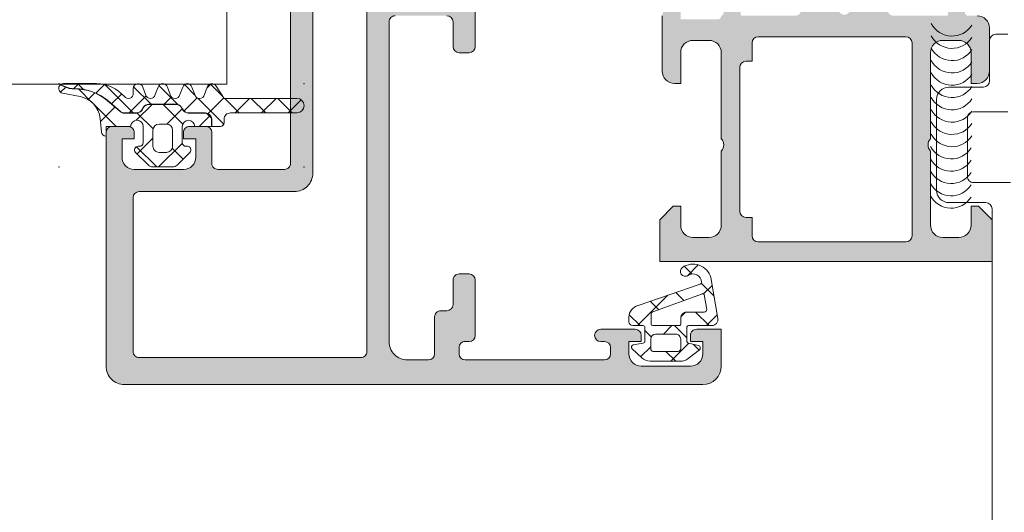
# Model space of a CAD drawing. Header units: millimetres. Extents: x 213386 to 506888, y 183055 to 450952.
# Tile 482 of 656: x 398084 to 398164, y 307865 to 307905. Entities that reach past the tile are written whole.
import ezdxf

# ---------------------------------------------------------------- set-up
doc = ezdxf.new("R2010")
doc.units = ezdxf.units.MM
doc.layers.add('FASÁDA DETAILNÍ', color=255, linetype='Continuous', lineweight=0)

msp = doc.modelspace()

# ---------------------------------------------------------------- hatches: boundary and pattern name
at = {"layer": 'FASÁDA DETAILNÍ'}
h = msp.add_hatch(color=256, dxfattribs=at)
edge = h.paths.add_edge_path(flags=16)
edge.add_ellipse((398111.8488441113, 307877.6725328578), major_axis=(-0.4999740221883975, 0), ratio=1, start_angle=89.9970229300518, end_angle=180.0029770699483, ccw=False)
edge.add_line((398111.8488181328, 307877.1725588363), (398093.8488181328, 307877.1725588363))
edge.add_ellipse((398093.8487921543, 307877.6725328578), major_axis=(-0.4999740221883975, 0), ratio=1, start_angle=-0.0029770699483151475, end_angle=90.0029770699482, ccw=False)
edge.add_line((398093.3488181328, 307877.6725588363), (398093.3488181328, 307890.1725588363))
edge.add_ellipse((398093.8488399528, 307890.1725370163), major_axis=(-0.5000218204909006, 0), ratio=1, start_angle=270.00250028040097, end_angle=359.99749971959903, ccw=False)
edge.add_line((398093.8488181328, 307890.6725588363), (398106.4518691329, 307890.6725588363))
edge.add_ellipse((398106.4518702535, 307892.1725577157), major_axis=(-1.499998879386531, 0), ratio=1, start_angle=89.99995719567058, end_angle=180.0000428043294)
edge.add_line((398107.9518691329, 307892.1725588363), (398107.9518691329, 307905.1725468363))
edge.add_ellipse((398108.4518687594, 307905.1725472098), major_axis=(-0.4999996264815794, 0), ratio=1, start_angle=-90.00004280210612, end_angle=4.280210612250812e-05, ccw=False)
edge.add_line((398108.4518691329, 307905.6725468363), (398111.8488181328, 307905.6725468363))
edge.add_ellipse((398111.8488185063, 307905.1725472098), major_axis=(-0.4999996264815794, 0), ratio=1, start_angle=179.9999571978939, end_angle=270.0000428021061, ccw=False)
edge.add_line((398112.3488181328, 307905.1725468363), (398112.3488181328, 307877.6725588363))
edge = h.paths.add_edge_path()
edge.add_line((398141.1488131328, 307876.4725468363), (398141.1488131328, 307879.4725468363))
edge.add_line((398141.1488131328, 307879.4725468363), (398139.1488131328, 307879.4725468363))
edge.add_arc((398139.1487871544, 307878.9725728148), 0.4999740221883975, 89.99702293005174, 180.0029770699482)
edge.add_line((398138.6488131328, 307878.9725468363), (398138.6488131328, 307878.4725468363))
edge.add_line((398138.6488131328, 307878.4725468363), (398139.6488131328, 307878.4725468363))
edge.add_line((398139.6488131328, 307878.4725468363), (398139.6488131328, 307877.4725468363))
edge.add_arc((398138.6487490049, 307877.4726109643), 1.000064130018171, 270.00367402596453, 359.99632597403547, ccw=False)
edge.add_line((398138.6488131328, 307876.4725468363), (398134.6488131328, 307876.4725468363))
edge.add_arc((398134.6488431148, 307877.4725768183), 1.000029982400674, 180.0017177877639, 269.9982822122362, ccw=False)
edge.add_line((398133.6488131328, 307877.4725468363), (398133.6488131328, 307878.4725468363))
edge.add_line((398133.6488131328, 307878.4725468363), (398134.6488131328, 307878.4725468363))
edge.add_line((398134.6488131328, 307878.4725468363), (398134.6488131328, 307878.9725468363))
edge.add_arc((398134.1488075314, 307878.9725412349), 0.5000056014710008, 0.0006418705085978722, 89.99935812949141)
edge.add_line((398134.1488131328, 307879.4725468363), (398131.3488101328, 307879.4725468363))
edge.add_arc((398131.3488101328, 307878.9725468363), 0.5, 90, 270)
edge.add_line((398131.3488101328, 307878.4725468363), (398131.6488131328, 307878.4725468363))
edge.add_arc((398131.6488024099, 307877.9725361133), 0.5000107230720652, 0.0012287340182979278, 89.9987712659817, ccw=False)
edge.add_line((398132.1488131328, 307877.9725468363), (398132.1488131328, 307877.4725468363))
edge.add_arc((398131.648745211, 307877.4726147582), 0.5000679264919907, 270.00778221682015, 359.9922177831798, ccw=False)
edge.add_line((398131.6488131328, 307876.9725468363), (398120.3488181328, 307876.9725468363))
edge.add_arc((398120.3488399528, 307877.4725686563), 0.5000218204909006, 180.0025002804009, 269.99749971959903, ccw=False)
edge.add_line((398119.8488181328, 307877.4725468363), (398119.8488181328, 307877.9725468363))
edge.add_arc((398120.3487554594, 307877.9726095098), 0.499937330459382, 89.99281724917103, 180.0071827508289, ccw=False)
edge.add_line((398120.3488181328, 307878.4725468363), (398120.6488211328, 307878.4725468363))
edge.add_arc((398120.6487583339, 307878.9726096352), 0.5000628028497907, 270.0071953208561, 359.9928046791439)
edge.add_line((398121.1488211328, 307878.9725468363), (398121.1488211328, 307883.4725468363))
edge.add_arc((398120.6488155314, 307883.4725412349), 0.5000056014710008, 0.0006418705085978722, 89.99935812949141)
edge.add_line((398120.6488211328, 307883.9725468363), (398119.8488181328, 307883.9725468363))
edge.add_arc((398119.8487921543, 307883.4725728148), 0.4999740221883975, 89.99702293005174, 180.0029770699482)
edge.add_line((398119.3488181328, 307883.4725468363), (398119.3488181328, 307881.4725468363))
edge.add_arc((398118.8487502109, 307881.4726147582), 0.5000679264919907, 270.00778221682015, 359.9922177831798, ccw=False)
edge.add_line((398118.8488181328, 307880.9725468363), (398118.3488181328, 307880.9725468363))
edge.add_arc((398118.3487554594, 307880.4726095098), 0.499937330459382, 89.99281724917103, 180.007182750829)
edge.add_line((398117.8488181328, 307880.4725468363), (398117.8488181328, 307877.4725468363))
edge.add_arc((398117.3487630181, 307877.472601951), 0.5000551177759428, 270.00631498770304, 359.9936850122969, ccw=False)
edge.add_line((398117.3488181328, 307876.9725468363), (398115.6488211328, 307876.9725468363))
edge.add_arc((398115.6487892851, 307878.4725149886), 1.499968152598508, 179.9987834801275, 270.0012165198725, ccw=False)
edge.add_line((398114.1488211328, 307878.4725468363), (398114.1488211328, 307904.4725468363))
edge.add_arc((398114.6488002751, 307904.4725676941), 0.4999791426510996, 89.99760977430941, 180.0023902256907, ccw=False)
edge.add_line((398114.6488211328, 307904.9725468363), (398118.8488181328, 307904.9725468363))
edge.add_arc((398118.8488125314, 307904.4725412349), 0.5000056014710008, 0.0006418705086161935, 89.99935812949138, ccw=False)
edge.add_line((398119.3488181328, 307904.4725468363), (398119.3488181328, 307902.4725468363))
edge.add_arc((398119.8488399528, 307902.4725686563), 0.5000218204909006, 180.0025002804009, 269.997499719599)
edge.add_line((398119.8488181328, 307901.9725468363), (398120.6488211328, 307901.9725468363))
edge.add_arc((398120.6487685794, 307902.4725993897), 0.5000525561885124, 270.0060215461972, 359.9939784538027)
edge.add_line((398121.1488211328, 307902.4725468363), (398121.1488211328, 307907.4725478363))
edge.add_line((398121.1488211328, 307907.4725478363), (398120.9315001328, 307908.2304368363))
edge.add_arc((398121.2198785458, 307908.3131281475), 0.2999999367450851, 127.90481467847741, 196.0000242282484, ccw=False)
edge.add_arc((398120.851267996, 307908.7865479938), 0.3000001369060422, 307.9047180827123, 359.999969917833)
edge.add_line((398121.1512681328, 307908.7865478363), (398121.1512661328, 307910.8506948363))
edge.add_arc((398120.7512667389, 307910.8506952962), 0.399999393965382, 359.9999341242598, 471.9737695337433)
edge.add_line((398120.6015941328, 307911.2216368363), (398118.5783651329, 307910.4052758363))
edge.add_arc((398118.6532017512, 307910.2198055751), 0.1999993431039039, 111.9739078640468, 204.141092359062)
edge.add_line((398118.4706941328, 307910.1380088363), (398119.5390141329, 307907.7543238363))
edge.add_arc((398119.356506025, 307907.672527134), 0.1999997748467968, -90.81990061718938, 24.14102546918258, ccw=False)
edge.add_line((398119.3536441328, 307907.4725478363), (398108.0495641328, 307907.4725468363))
edge.add_arc((398108.0411324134, 307907.6639613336), 0.1916001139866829, 178.9555499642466, 272.52222190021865, ccw=False)
edge.add_line((398107.8495641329, 307907.6674538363), (398107.8495641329, 307908.0880378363))
edge.add_line((398107.8495641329, 307908.0880378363), (398109.2812991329, 307910.5536498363))
edge.add_arc((398109.0219621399, 307910.7044615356), 0.2999997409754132, 329.8208038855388, 434.0000282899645)
edge.add_line((398109.1046531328, 307910.9928398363), (398107.6124921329, 307911.4207108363))
edge.add_line((398107.6124921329, 307911.4207108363), (398106.7492171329, 307911.9191228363))
edge.add_arc((398106.5492171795, 307911.5727125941), 0.400000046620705, 60.00001156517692, 179.9999652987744)
edge.add_line((398106.1492171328, 307911.5727128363), (398106.1495641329, 307907.4647818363))
edge.add_line((398106.1495641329, 307907.4647818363), (398106.1518691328, 307892.9727248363))
edge.add_arc((398105.6518692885, 307892.9725467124), 0.4999998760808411, -90.00001783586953, 0.020411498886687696, ccw=False)
edge.add_line((398105.6518691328, 307892.4725468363), (398100.2488271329, 307892.4725468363))
edge.add_arc((398100.2488267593, 307892.9725464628), 0.4999996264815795, 179.9999571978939, 270.00004280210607, ccw=False)
edge.add_line((398099.7488271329, 307892.9725468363), (398099.7488271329, 307895.4725468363))
edge.add_arc((398099.2488275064, 307895.4725472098), 0.4999996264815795, 359.9999571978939, 450.0000428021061)
edge.add_line((398099.2488271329, 307895.9725468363), (398097.9488241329, 307895.9725468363))
edge.add_arc((398097.9488032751, 307895.4725676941), 0.4999791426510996, 89.9976097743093, 180.0023902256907)
edge.add_line((398097.4488241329, 307895.4725468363), (398097.4488241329, 307894.9725468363))
edge.add_line((398097.4488241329, 307894.9725468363), (398098.4488241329, 307894.9725468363))
edge.add_line((398098.4488241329, 307894.9725468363), (398098.4488241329, 307893.4725468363))
edge.add_arc((398097.4487924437, 307893.4725785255), 1.00003168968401, 270.001815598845, 359.998184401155, ccw=False)
edge.add_line((398097.4488241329, 307892.4725468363), (398093.4488241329, 307892.4725468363))
edge.add_arc((398093.4488933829, 307893.4726160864), 1.000069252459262, 180.0039674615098, 269.99603253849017, ccw=False)
edge.add_line((398092.4488241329, 307893.4725468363), (398092.4488241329, 307894.9725468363))
edge.add_line((398092.4488241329, 307894.9725468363), (398093.4488241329, 307894.9725468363))
edge.add_line((398093.4488241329, 307894.9725468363), (398093.4488241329, 307895.4725468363))
edge.add_arc((398092.9488501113, 307895.4725728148), 0.4999740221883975, 359.9970229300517, 450.0029770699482)
edge.add_line((398092.9488241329, 307895.9725468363), (398091.6488211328, 307895.9725468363))
edge.add_arc((398091.6488267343, 307895.4725412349), 0.5000056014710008, 90.00064187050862, 179.9993581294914)
edge.add_line((398091.1488211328, 307895.4725468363), (398091.1488211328, 307876.4725468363))
edge.add_arc((398092.6487918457, 307876.4725175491), 1.49997071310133, 179.9988812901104, 270.0011187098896)
edge.add_line((398092.6488211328, 307874.9725468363), (398139.6488131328, 307874.9725468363))
edge.add_arc((398139.6487527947, 307876.4726071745), 1.500060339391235, 270.0023046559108, 359.9976953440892)
h = msp.add_hatch(color=256, dxfattribs=at)
edge = h.paths.add_edge_path()
edge.add_arc((398159.4486622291, 307905.0925261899), 0.1199999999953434, 269.9999999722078, 360)
edge.add_line((398159.5686622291, 307905.0925261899), (398159.5686622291, 307907.8525241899))
edge.add_arc((398159.868662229, 307907.8525241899), 0.2999999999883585, 90, 180, ccw=False)
edge.add_line((398159.868662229, 307908.1525241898), (398160.8486365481, 307908.1525241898))
edge.add_arc((398160.848636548, 307907.8525241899), 0.2999999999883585, 0, 89.99999998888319, ccw=False)
edge.add_line((398161.1486365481, 307907.8525241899), (398161.1486365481, 307905.9725131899))
edge.add_arc((398161.2275036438, 307905.7049698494), 0.2789255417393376, 106.4245945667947, 181.162870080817)
edge.add_line((398160.9486355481, 307905.6993091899), (398160.9486355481, 307905.2457151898))
edge.add_arc((398161.2274729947, 307905.2400467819), 0.2788950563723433, 178.8354106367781, 253.58012357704)
edge.add_line((398161.1486365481, 307904.9725261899), (398161.9488112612, 307904.9725261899))
edge.add_arc((398161.9488112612, 307903.9725261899), 1, 0, 90, ccw=False)
edge.add_line((398162.9488112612, 307903.9725261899), (398162.9488112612, 307900.4725188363))
edge.add_arc((398161.9487914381, 307900.4725386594), 1.000019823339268, 270.0011357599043, 359.9988642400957, ccw=False)
edge.add_line((398161.9488112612, 307899.4725188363), (398161.4488112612, 307899.4725188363))
edge.add_line((398161.4488112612, 307899.4725188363), (398161.4488112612, 307901.9725188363))
edge.add_arc((398160.4487658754, 307901.9724734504), 1.000045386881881, 0.002600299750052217, 89.99739970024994)
edge.add_line((398160.4488112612, 307902.9725188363), (398159.1487929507, 307902.9725188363))
edge.add_arc((398159.1488454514, 307901.9724663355), 1.000052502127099, 90.0030079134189, 179.9969920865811)
edge.add_line((398158.1487929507, 307901.9725188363), (398158.1487929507, 307894.9725188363))
edge.add_arc((398158.6739147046, 307894.4725188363), 0.7250881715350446, 136.403816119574, 223.5961838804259)
edge.add_line((398158.1487929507, 307893.9725188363), (398158.1487929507, 307887.9384307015))
edge.add_arc((398159.1488454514, 307887.9384832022), 1.000052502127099, 180.0030079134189, 269.9969920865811)
edge.add_line((398159.1487929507, 307886.9384307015), (398160.4488112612, 307886.9384307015))
edge.add_arc((398160.4487658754, 307887.9384760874), 1.000045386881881, 270.00260029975, 359.99739970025)
edge.add_line((398161.4488112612, 307887.9384307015), (398161.4488112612, 307889.4725188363))
edge.add_line((398161.4488112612, 307889.4725188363), (398162.0488173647, 307889.4725188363))
edge.add_line((398162.0488173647, 307889.4725188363), (398163.1487929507, 307888.3725127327))
edge.add_line((398163.1487929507, 307888.3725127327), (398163.1487929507, 307884.9725188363))
edge.add_line((398163.1487929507, 307884.9725188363), (398136.1488921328, 307884.9725188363))
edge.add_line((398136.1488921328, 307884.9725188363), (398136.1488921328, 307888.3725127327))
edge.add_line((398136.1488921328, 307888.3725127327), (398137.2488677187, 307889.4725188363))
edge.add_line((398137.2488677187, 307889.4725188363), (398137.8488738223, 307889.4725188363))
edge.add_line((398137.8488738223, 307889.4725188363), (398137.8488738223, 307887.9384307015))
edge.add_arc((398138.8489192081, 307887.9384760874), 1.000045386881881, 180.00260029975, 269.9973997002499)
edge.add_line((398138.8488738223, 307886.9384307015), (398140.1488921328, 307886.9384307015))
edge.add_arc((398140.148839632, 307887.9384832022), 1.000052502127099, 270.0030079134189, 359.9969920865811)
edge.add_line((398141.1488921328, 307887.9384307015), (398141.1488921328, 307893.9725188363))
edge.add_arc((398140.6237703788, 307894.4725188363), 0.7250881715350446, 316.403816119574, 403.5961838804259)
edge.add_line((398141.1488921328, 307894.9725188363), (398141.1488921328, 307901.9725188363))
edge.add_arc((398140.148839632, 307901.9724663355), 1.000052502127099, 0.003007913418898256, 89.9969920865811)
edge.add_line((398140.1488921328, 307902.9725188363), (398138.8488738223, 307902.9725188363))
edge.add_arc((398138.8489192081, 307901.9724734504), 1.000045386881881, 90.00260029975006, 179.9973997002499)
edge.add_line((398137.8488738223, 307901.9725188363), (398137.8488738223, 307899.4725188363))
edge.add_line((398137.8488738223, 307899.4725188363), (398137.3488738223, 307899.4725188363))
edge.add_arc((398137.3488936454, 307900.4725386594), 1.000019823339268, 180.0011357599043, 269.9988642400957, ccw=False)
edge.add_line((398136.3488738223, 307900.4725188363), (398136.3488738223, 307904.9725188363))
edge.add_arc((398136.8488635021, 307904.9725291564), 0.4999896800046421, 89.99881737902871, 180.0011826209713, ccw=False)
edge.add_line((398136.8488738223, 307905.4725188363), (398137.8488738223, 307905.4725188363))
edge.add_line((398137.8488738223, 307905.4725188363), (398137.8488738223, 307904.6725157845))
edge.add_line((398137.8488738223, 307904.6725157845), (398140.848889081, 307904.6725157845))
edge.add_arc((398140.848891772, 307904.9725234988), 0.3000077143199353, 269.9994860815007, 360.0005139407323)
edge.add_arc((398141.0700630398, 307905.2400467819), 0.2788950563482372, 286.4198764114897, 361.164589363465)
edge.add_line((398141.3489004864, 307905.2457151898), (398141.3489004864, 307905.6993091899))
edge.add_arc((398141.0700323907, 307905.7049698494), 0.2789255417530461, 358.8371299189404, 433.5754054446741)
edge.add_line((398141.1488994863, 307905.9725131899), (398141.1488994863, 307907.8525241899))
edge.add_arc((398141.4488994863, 307907.8525241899), 0.2999999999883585, 90, 180, ccw=False)
edge.add_line((398141.4488994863, 307908.1525241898), (398142.4288738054, 307908.1525241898))
edge.add_arc((398142.4288738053, 307907.8525241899), 0.2999999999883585, 0, 89.99999998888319, ccw=False)
edge.add_line((398142.7288738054, 307907.8525241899), (398142.7288738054, 307905.0925261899))
edge.add_arc((398142.8488738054, 307905.0925261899), 0.1199999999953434, 180, 270)
edge.add_line((398142.8488738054, 307904.9725261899), (398147.1488994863, 307904.9725261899))
edge.add_arc((398147.1488994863, 307905.4725261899), 0.5, 270, 360)
edge.add_line((398147.6488994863, 307905.4725261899), (398147.6488994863, 307906.1725261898))
edge.add_line((398147.6488994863, 307906.1725261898), (398146.2674040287, 307908.5653465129))
edge.add_arc((398146.387019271, 307908.6344064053), 0.1381197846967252, 82.29756251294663, 210.0000000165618, ccw=False)
edge.add_arc((398145.939400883, 307903.7930551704), 4.999999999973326, 18.70940074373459, 84.6507719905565, ccw=False)
edge.add_arc((398151.1487680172, 307905.5572813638), 0.4999999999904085, 198.7094007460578, 341.2905992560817)
edge.add_arc((398156.3581351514, 307903.7930551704), 4.999999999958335, 95.3492280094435, 161.2905992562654, ccw=False)
edge.add_arc((398155.9105167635, 307908.6344064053), 0.1381197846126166, -30.000000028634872, 97.70243751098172, ccw=False)
edge.add_line((398156.0301320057, 307908.5653465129), (398154.6486365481, 307906.1725261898))
edge.add_line((398154.6486365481, 307906.1725261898), (398154.6486365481, 307905.4725261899))
edge.add_arc((398155.1486365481, 307905.4725261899), 0.5, 180, 270)
edge.add_line((398155.1486365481, 307904.9725261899), (398159.448662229, 307904.9725261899))
edge = h.paths.add_edge_path(flags=16)
edge.add_arc((398144.1488845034, 307887.0725249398), 0.5, 180, 270)
edge.add_line((398144.1488845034, 307886.5725249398), (398156.1487929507, 307886.5725249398))
edge.add_arc((398156.1487929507, 307887.0725249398), 0.5, 270, 360)
edge.add_line((398156.6487929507, 307887.0725249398), (398156.6487929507, 307902.7725066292))
edge.add_arc((398156.1487929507, 307902.7725066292), 0.5, 0, 90)
edge.add_line((398156.1487929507, 307903.2725066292), (398144.1488845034, 307903.2725066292))
edge.add_arc((398144.1488845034, 307902.7725066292), 0.5, 90, 180)
edge.add_line((398143.6488845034, 307902.7725066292), (398143.6488845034, 307901.2725066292))
edge.add_line((398143.6488845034, 307901.2725066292), (398143.1488845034, 307901.2725066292))
edge.add_arc((398143.1488845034, 307900.7725066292), 0.5, 90, 180)
edge.add_line((398142.6488845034, 307900.7725066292), (398142.6488845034, 307889.0725249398))
edge.add_arc((398143.1488845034, 307889.0725249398), 0.5, 180, 270)
edge.add_line((398143.1488845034, 307888.5725249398), (398143.6488845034, 307888.5725249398))
edge.add_line((398143.6488845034, 307888.5725249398), (398143.6488845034, 307887.0725249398))
h = msp.add_hatch(dxfattribs=at)
h.set_pattern_fill('ANSI37', color=256, scale=0.625, angle=90, style=0)
h.set_pattern_definition([(135, (397960.6382589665, 283048.1544064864), (-1.403165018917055, -1.403165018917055), []), (225, (397960.6382589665, 283048.1544064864), (1.403165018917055, -1.403165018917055), [])])
edge = h.paths.add_edge_path()
edge.add_arc((398097.7587451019, 307894.0625254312), 0.2900050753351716, 314.9975633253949, 449.9994892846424)
edge.add_line((398097.7587476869, 307894.3525305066), (398097.6587534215, 307894.3525305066))
edge.add_arc((398097.6587534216, 307894.6625305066), 0.3099999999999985, 179.9999999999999, 270.0000000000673, ccw=False)
edge.add_line((398097.3487534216, 307894.6625305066), (398097.3487534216, 307895.9625065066))
edge.add_arc((398097.8587534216, 307895.9625065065), 0.5100000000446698, 1.1235201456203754, 180.0000000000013, ccw=False)
edge.add_line((398098.3686553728, 307895.9725065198), (398099.7272634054, 307895.9725083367))
edge.add_line((398099.7272634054, 307895.9725083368), (398099.7272634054, 307896.5625086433))
edge.add_arc((398099.2372634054, 307896.5625086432), 0.4900000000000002, 2.105722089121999e-13, 90.00000000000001)
edge.add_line((398099.2372634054, 307897.0525086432), (398097.8372656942, 307897.0525086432))
edge.add_arc((398097.8372656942, 307897.5625086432), 0.5099999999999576, 210.0000000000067, 270.0000000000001, ccw=False)
edge.add_line((398097.3955927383, 307897.3075086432), (398097.2801226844, 307897.5075086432))
edge.add_arc((398096.8557702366, 307897.2625086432), 0.4900000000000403, 30.00000000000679, 90.00000000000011)
edge.add_line((398096.8557702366, 307897.7525086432), (398094.6187603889, 307897.7525086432))
edge.add_arc((398094.6187603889, 307897.2625086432), 0.4899999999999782, 90.00000000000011, 150.0000000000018)
edge.add_line((398094.194407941, 307897.5075086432), (398094.0789378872, 307897.3075086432))
edge.add_arc((398093.6372649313, 307897.5625086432), 0.5100000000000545, 269.99999999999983, 330.00000000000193, ccw=False)
edge.add_line((398093.6372649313, 307897.0525086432), (398092.639667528, 307897.0525086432))
edge.add_arc((398092.639667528, 307897.5584420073), 0.5059333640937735, 229.3588191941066, 269.99999999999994, ccw=False)
edge.add_line((398092.3101431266, 307897.1745380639), (398091.28391179, 307898.0554049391))
edge.add_arc((398088.6827146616, 307895.0249470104), 3.993732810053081, 49.35881919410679, 90.61886913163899)
edge.add_arc((398088.6178677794, 307901.0283296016), 2.010000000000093, 243.3452087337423, 270.6188691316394, ccw=False)
edge.add_line((398087.716153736, 307899.2319410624), (398087.4491178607, 307899.3659822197))
edge.add_arc((398087.6940874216, 307899.0625185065), 0.3900003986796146, 128.9120293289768, 258.9894375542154)
edge.add_line((398087.6196012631, 307898.6796972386), (398089.0576920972, 307898.4000956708))
edge.add_arc((398088.6740800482, 307896.4270417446), 2.010000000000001, 4.99524938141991, 78.99750356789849, ccw=False)
edge.add_line((398090.6764459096, 307896.602058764), (398090.7702280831, 307895.5290989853))
edge.add_arc((398091.1587951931, 307895.562520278), 0.3900017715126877, 184.9160046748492, 268.5301263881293)
edge.add_line((398091.1487911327, 307895.1726468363), (398091.1487911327, 307895.9725177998))
edge.add_line((398091.1487911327, 307895.9725177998), (398093.1488704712, 307895.9725065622))
edge.add_arc((398093.6587724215, 307895.9625065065), 0.5100000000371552, 0, 178.8764750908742, ccw=False)
edge.add_line((398094.1687724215, 307895.9625065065), (398094.1687724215, 307894.6625305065))
edge.add_arc((398093.8587724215, 307894.6625305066), 0.3100000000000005, 269.99999999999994, 359.99999999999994, ccw=False)
edge.add_line((398093.8587724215, 307894.3525305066), (398093.7587474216, 307894.3525305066))
edge.add_arc((398093.7587756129, 307894.0625151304), 0.2900153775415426, 90.00556950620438, 224.9966855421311)
edge.add_line((398093.5536919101, 307893.8574551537), (398094.5942563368, 307892.8161581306))
edge.add_arc((398094.9408605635, 307893.1625185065), 0.4900000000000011, 224.9798378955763, 269.9999999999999)
edge.add_line((398094.9408605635, 307892.6725185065), (398096.5769090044, 307892.6725185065))
edge.add_arc((398096.5769090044, 307893.1625185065), 0.4899999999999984, 270.0000000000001, 315.0276992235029)
edge.add_line((398096.923558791, 307892.8162037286), (398097.9638009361, 307893.8574521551))
edge = h.paths.add_edge_path()
edge.add_arc((398096.0587762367, 307895.6625403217), 0.4999901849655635, -1.1368683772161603e-13, 89.9999999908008, ccw=False)
edge.add_line((398096.5587664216, 307895.6625403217), (398096.5587664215, 307894.3625305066))
edge.add_arc((398096.058785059, 307894.3625118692), 0.4999813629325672, -90.0021357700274, 0.002135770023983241, ccw=False)
edge.add_line((398096.0587664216, 307893.8625305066), (398095.4587594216, 307893.8625305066))
edge.add_arc((398095.4587407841, 307894.3625118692), 0.4999813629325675, 179.997864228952, 270.0021357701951, ccw=False)
edge.add_line((398094.9587594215, 307894.3625305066), (398094.9587594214, 307895.6625403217))
edge.add_arc((398095.4587496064, 307895.6625403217), 0.4999901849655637, 90, 180, ccw=False)
edge.add_line((398095.4587496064, 307896.1625305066), (398096.0587762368, 307896.1625305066))
h = msp.add_hatch(dxfattribs=at)
h.set_pattern_fill('ANSI37', color=256, scale=0.48, angle=90, style=0)
h.set_pattern_definition([(135, (397960.6382589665, 283048.1544064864), (-1.077630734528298, -1.077630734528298), []), (225, (397960.6382589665, 283048.1544064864), (1.077630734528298, -1.077630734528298), [])])
edge = h.paths.add_edge_path()
edge.add_line((398098.3629795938, 307898.5559352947), (398098.1357206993, 307899.1629928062))
edge.add_arc((398097.7588845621, 307899.0625175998), 0.3900009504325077, 14.92936879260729, 165.070631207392)
edge.add_line((398097.382048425, 307899.1629928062), (398097.1547895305, 307898.5559352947))
edge.add_arc((398096.7588845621, 307898.6625187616), 0.4100009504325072, 195.0676336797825, 344.9323663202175, ccw=False)
edge.add_line((398096.3629795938, 307898.5559352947), (398096.1357206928, 307899.1629928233))
edge.add_arc((398095.7588845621, 307899.0625191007), 0.390000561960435, 14.92915839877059, 165.0708416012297)
edge.add_line((398095.3820484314, 307899.1629928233), (398095.1547895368, 307898.5559353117))
edge.add_arc((398094.7588845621, 307898.6625172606), 0.4100005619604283, 195.0674247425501, 344.9325713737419, ccw=False)
edge.add_line((398094.3629795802, 307898.5559353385), (398094.135724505, 307899.1629928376))
edge.add_arc((398093.7588418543, 307899.0625055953), 0.3900489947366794, 14.92931686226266, 179.9999999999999)
edge.add_line((398093.3687928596, 307899.0625055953), (398093.3687928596, 307898.6625165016))
edge.add_arc((398092.9587923, 307898.6625165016), 0.4100005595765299, 220.3199356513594, 359.99999999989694, ccw=False)
edge.add_arc((398090.3665060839, 307896.4625466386), 2.989972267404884, 40.31993784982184, 90.00133045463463)
edge.add_line((398090.3664366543, 307899.4525189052), (398087.6946450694, 307899.4525185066))
edge.add_arc((398087.6940874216, 307899.0625185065), 0.3900003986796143, 89.91807475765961, 125.6405699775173)
edge.add_line((398087.4668347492, 307899.379467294), (398087.725126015, 307899.2498155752))
edge.add_arc((398088.6178677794, 307901.0283296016), 1.990000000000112, 243.345208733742, 270.6188691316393)
edge.add_arc((398088.6827146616, 307895.0249470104), 4.013732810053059, 49.358819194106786, 90.61886913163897, ccw=False)
edge.add_line((398091.2969381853, 307898.0705810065), (398092.3231695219, 307897.1897141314))
edge.add_arc((398092.639667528, 307897.5584420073), 0.4859333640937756, 229.3588191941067, 269.9999999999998)
edge.add_line((398092.639667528, 307897.0725086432), (398093.6372649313, 307897.0725086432))
edge.add_arc((398093.6372649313, 307897.5625086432), 0.4900000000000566, 270.0000000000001, 330.0000000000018)
edge.add_line((398094.0616173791, 307897.3175086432), (398094.177087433, 307897.5175086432))
edge.add_arc((398094.6187603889, 307897.2625086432), 0.5099999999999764, 89.99999999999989, 150.0000000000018, ccw=False)
edge.add_line((398094.6187603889, 307897.7725086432), (398096.8557702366, 307897.7725086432))
edge.add_arc((398096.8557702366, 307897.2625086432), 0.5100000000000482, 30.00000000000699, 89.99999999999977, ccw=False)
edge.add_line((398097.2974431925, 307897.5175086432), (398097.4129132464, 307897.3175086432))
edge.add_arc((398097.8372656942, 307897.5625086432), 0.4899999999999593, 210.000000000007, 269.9999999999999)
edge.add_line((398097.8372656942, 307897.0725086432), (398099.2372634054, 307897.0725086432))
edge.add_arc((398099.2372634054, 307896.5625086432), 0.509999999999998, -2.2737367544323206e-13, 90, ccw=False)
edge.add_line((398099.7472634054, 307896.5625086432), (398099.7472634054, 307895.9725083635))
edge.add_line((398099.7472634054, 307895.9725083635), (398100.45888495, 307895.9725093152))
edge.add_arc((398100.4588845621, 307896.2625093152), 0.2900000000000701, 270.0000766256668, 360.0000000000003)
edge.add_line((398100.7488845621, 307896.2625093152), (398100.7488845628, 307896.5624944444))
edge.add_arc((398101.2587065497, 307896.5626759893), 0.5098220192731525, 89.97571351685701, 180.0204027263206, ccw=False)
edge.add_line((398101.2589226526, 307897.0724979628), (398106.6588856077, 307897.0725284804))
edge.add_arc((398106.6588822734, 307897.6625269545), 0.5899984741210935, 270.0003238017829, 450.0000000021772)
edge.add_line((398106.6588822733, 307898.2525254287), (398100.7534740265, 307898.2525254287))
edge.add_line((398100.7534740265, 307898.2525254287), (398100.09677047, 307899.257279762))
edge.add_arc((398099.7588827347, 307899.0625191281), 0.3899997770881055, 29.95942118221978, 165.0702409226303)
edge.add_line((398099.3820484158, 307899.1629965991), (398099.1547895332, 307898.5559353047))
edge.add_arc((398098.7588845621, 307898.6625187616), 0.4100009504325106, 195.0676336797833, 344.93236777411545, ccw=False)
h = msp.add_hatch(dxfattribs=at)
h.set_pattern_fill('ANSI37', color=256, scale=0.625, angle=270, style=0)
h.set_pattern_definition([(315, (398138.6487931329, 307878.4725188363), (1.403165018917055, 1.403165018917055), []), (44.99999999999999, (398138.6487931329, 307878.4725188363), (-1.403165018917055, 1.403165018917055), [])])
edge = h.paths.add_edge_path(flags=16)
edge.add_ellipse((398138.3465780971, 307880.3747319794), major_axis=(-0.4977897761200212, 0), ratio=1, start_angle=-90.25472203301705, end_angle=0.1925797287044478)
edge.add_line((398137.8487911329, 307880.3730588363), (398137.8487911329, 307879.8725398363))
edge.add_ellipse((398137.7488073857, 307879.8725255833), major_axis=(-0.0999837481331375, 0), ratio=1, start_angle=89.9912593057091, end_angle=180.0081677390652, ccw=False)
edge.add_line((398137.7487921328, 307879.7725418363), (398135.5483621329, 307879.7725378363))
edge.add_ellipse((398135.5483647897, 307879.8725424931), major_axis=(-0.1000046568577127, 0), ratio=1, start_angle=0.0015221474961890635, end_angle=89.99847781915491, ccw=False)
edge.add_line((398135.4483601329, 307879.8725398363), (398135.4483601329, 307880.6844818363))
edge.add_ellipse((398135.6483667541, 307880.6844733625), major_axis=(-0.2000066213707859, 0), ratio=1, start_angle=285.6886153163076, end_angle=359.99757251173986, ccw=False)
edge.add_line((398135.5942831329, 307880.8770288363), (398139.6124241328, 307882.3643538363))
edge.add_ellipse((398139.6471376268, 307882.2705723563), major_axis=(-0.09999996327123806, 0), ratio=1, start_angle=190.3222841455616, end_angle=290.3121828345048, ccw=False)
edge.add_line((398139.7455191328, 307882.2884908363), (398139.9658021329, 307881.0790218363))
edge.add_ellipse((398139.7659117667, 307881.0725131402), major_axis=(-0.199996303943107, 0), ratio=1, start_angle=89.99895894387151, end_angle=181.864967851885, ccw=False)
edge.add_line((398139.7659081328, 307880.8725168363), (398138.3487911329, 307880.8725168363))
edge = h.paths.add_edge_path(flags=16)
edge.add_ellipse((398137.6487899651, 307877.872528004), major_axis=(-0.2000001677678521, 0), ratio=1, start_angle=89.99976157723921, end_angle=180.0002384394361, ccw=False)
edge.add_line((398137.6487891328, 307877.6725278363), (398135.6143321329, 307877.6725318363))
edge.add_ellipse((398135.6143274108, 307877.8725271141), major_axis=(-0.1999952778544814, 0), ratio=1, start_angle=-0.0004933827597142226, end_angle=90.00135281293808, ccw=False)
edge.add_line((398135.4143321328, 307877.8725288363), (398135.4143321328, 307878.6725388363))
edge.add_ellipse((398135.8143429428, 307878.6725300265), major_axis=(-0.4000108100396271, 0), ratio=1, start_angle=270.0019780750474, end_angle=359.99873812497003, ccw=False)
edge.add_line((398135.8143291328, 307879.0725408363), (398137.4487921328, 307879.0725408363))
edge.add_ellipse((398137.4487952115, 307878.6725459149), major_axis=(-0.3999949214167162, 0), ratio=1, start_angle=179.9989860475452, end_angle=270.00044099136, ccw=False)
edge.add_line((398137.8487901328, 307878.6725388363), (398137.8487901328, 307877.8725288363))
edge = h.paths.add_edge_path()
edge.add_arc((398139.2487820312, 307877.9490799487), 0.2000083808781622, 310.0023157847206, 434.9984805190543)
edge.add_line((398139.3005531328, 307878.1422718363), (398138.4970281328, 307878.3328058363))
edge.add_arc((398138.5488045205, 307878.5259994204), 0.2000113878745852, 180.0027454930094, 254.99714366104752, ccw=False)
edge.add_line((398138.3487931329, 307878.5259898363), (398138.3487931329, 307879.6225398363))
edge.add_arc((398138.4987807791, 307879.62255019), 0.1499876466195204, 89.99604485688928, 180.0039551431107, ccw=False)
edge.add_line((398138.4987911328, 307879.7725378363), (398140.3816621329, 307879.7725298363))
edge.add_arc((398140.3816640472, 307880.2725297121), 0.4999998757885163, 269.9997806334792, 369.9335722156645)
edge.add_line((398140.8741681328, 307880.3587828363), (398140.2927791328, 307883.6785088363))
edge.add_arc((398138.8487936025, 307883.2724345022), 1.499996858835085, 15.706924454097, 125.0875539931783)
edge.add_arc((398138.2164866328, 307884.1725373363), 0.3999981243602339, 125.0880041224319, 305.0880041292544)
edge.add_arc((398138.8510081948, 307883.2912376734), 0.6860034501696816, 0.4843583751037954, 126.1411855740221, ccw=False)
edge.add_arc((398139.3878845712, 307883.277417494), 0.1503878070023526, -70.98384902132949, 7.496078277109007, ccw=False)
edge.add_line((398139.4368861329, 307883.1352368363), (398134.3906601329, 307881.4075548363))
edge.add_arc((398134.6487812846, 307880.4414628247), 0.9999801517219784, 104.9589109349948, 180.0005723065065)
edge.add_line((398133.6488011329, 307880.4414528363), (398133.6487891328, 307880.0725478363))
edge.add_arc((398133.948808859, 307880.0725685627), 0.3000197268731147, 180.0039581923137, 269.9968057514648)
edge.add_line((398133.9487921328, 307879.7725488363), (398134.7988071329, 307879.7725488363))
edge.add_arc((398134.7988200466, 307879.6225647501), 0.1499840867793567, -0.004933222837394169, 90.00493322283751, ccw=False)
edge.add_line((398134.9488041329, 307879.6225518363), (398134.9487931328, 307878.5259898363))
edge.add_arc((398134.748778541, 307878.525998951), 0.2000145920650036, 285.0023743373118, 359.9973890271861, ccw=False)
edge.add_line((398134.8005541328, 307878.3328018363), (398133.9971821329, 307878.2037078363))
edge.add_arc((398134.0489065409, 307878.0105319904), 0.1999808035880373, 104.9897870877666, 225.0074444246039)
edge.add_line((398133.9075171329, 307877.8691058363), (398134.6833871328, 307877.1425868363))
edge.add_arc((398135.3668975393, 307877.8725284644), 1.000000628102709, 226.8814623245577, 270.0000340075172)
edge.add_line((398135.3668981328, 307876.8725278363), (398137.8455311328, 307876.8725278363))
edge.add_arc((398137.8455300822, 307877.8725307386), 1.00000290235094, 270.0000601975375, 307.8277930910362)
edge.add_line((398138.4588221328, 307877.0826708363), (398139.3773511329, 307877.7958698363))

# ---------------------------------------------------------------- linework, layer by layer
msp.add_lwpolyline([(397713.2835165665, 307943.4084306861), (398100.9742934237, 307943.4084306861), (398100.9742934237, 307899.4084306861), (397713.2835165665, 307899.4084306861), (397632.3126377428, 307899.4084306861), (397632.3126377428, 307943.4084306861)], close=True, dxfattribs=at)
for points in [[(398106.1495641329, 307907.4647818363), (398106.1518691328, 307892.9727248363), (398106.1518691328, 307892.9727248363, -0.414318), (398105.6518691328, 307892.4725468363), (398100.2488271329, 307892.4725468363), (398100.2488271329, 307892.4725468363, -0.414214), (398099.7488271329, 307892.9725468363), (398099.7488271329, 307895.4725468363), (398099.7488271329, 307895.4725468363, 0.414214), (398099.2488271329, 307895.9725468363), (398097.9488241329, 307895.9725468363), (398097.9488241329, 307895.9725468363, 0.414238), (398097.4488241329, 307895.4725468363), (398097.4488241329, 307894.9725468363), (398098.4488241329, 307894.9725468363), (398098.4488241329, 307893.4725468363), (398098.4488241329, 307893.4725468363, -0.414195), (398097.4488241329, 307892.4725468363), (398093.4488241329, 307892.4725468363), (398093.4488241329, 307892.4725468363, -0.414173), (398092.4488241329, 307893.4725468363), (398092.4488241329, 307894.9725468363), (398093.4488241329, 307894.9725468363), (398093.4488241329, 307895.4725468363), (398093.4488241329, 307895.4725468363, 0.414244), (398092.9488241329, 307895.9725468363), (398091.6488211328, 307895.9725468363), (398091.6488211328, 307895.9725468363, 0.414207), (398091.1488211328, 307895.4725468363), (398091.1488211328, 307876.4725468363), (398091.1488211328, 307876.4725468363, 0.414225), (398092.6488211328, 307874.9725468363), (398139.6488131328, 307874.9725468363), (398139.6488131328, 307874.9725468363, 0.41419), (398141.1488131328, 307876.4725468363), (398141.1488131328, 307876.4725468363), (398141.1488131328, 307879.4725468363), (398139.1488131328, 307879.4725468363), (398139.1488131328, 307879.4725468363, 0.414244), (398138.6488131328, 307878.9725468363), (398138.6488131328, 307878.4725468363), (398139.6488131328, 307878.4725468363), (398139.6488131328, 307877.4725468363), (398139.6488131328, 307877.4725468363, -0.414176), (398138.6488131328, 307876.4725468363), (398134.6488131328, 307876.4725468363), (398134.6488131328, 307876.4725468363, -0.414196), (398133.6488131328, 307877.4725468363), (398133.6488131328, 307878.4725468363), (398134.6488131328, 307878.4725468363), (398134.6488131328, 307878.9725468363), (398134.6488131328, 307878.9725468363, 0.414207), (398134.1488131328, 307879.4725468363), (398131.3488101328, 307879.4725468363), (398131.3488101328, 307879.4725468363, 1), (398131.3488101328, 307878.4725468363), (398131.6488131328, 307878.4725468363), (398131.6488131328, 307878.4725468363, -0.414201), (398132.1488131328, 307877.9725468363), (398132.1488131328, 307877.4725468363), (398132.1488131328, 307877.4725468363, -0.414134), (398131.6488131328, 307876.9725468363), (398120.3488181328, 307876.9725468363), (398120.3488181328, 307876.9725468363, -0.414188), (398119.8488181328, 307877.4725468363), (398119.8488181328, 307877.9725468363), (398119.8488181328, 307877.9725468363, -0.414287), (398120.3488181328, 307878.4725468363), (398120.6488211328, 307878.4725468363), (398120.6488211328, 307878.4725468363, 0.41414), (398121.1488211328, 307878.9725468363), (398121.1488211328, 307883.4725468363), (398121.1488211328, 307883.4725468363, 0.414207), (398120.6488211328, 307883.9725468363), (398119.8488181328, 307883.9725468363), (398119.8488181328, 307883.9725468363, 0.414244), (398119.3488181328, 307883.4725468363), (398119.3488181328, 307881.4725468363), (398119.3488181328, 307881.4725468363, -0.414134), (398118.8488181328, 307880.9725468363), (398118.3488181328, 307880.9725468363), (398118.3488181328, 307880.9725468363, 0.414287), (398117.8488181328, 307880.4725468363), (398117.8488181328, 307877.4725468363), (398117.8488181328, 307877.4725468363, -0.414149), (398117.3488181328, 307876.9725468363), (398115.6488211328, 307876.9725468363), (398115.6488211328, 307876.9725468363, -0.414226), (398114.1488211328, 307878.4725468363), (398114.1488211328, 307904.4725468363), (398114.1488211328, 307904.4725468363, -0.414238), (398114.6488211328, 307904.9725468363)], [(398118.8488181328, 307904.9725468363, -0.414207), (398119.3488181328, 307904.4725468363), (398119.3488181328, 307902.4725468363), (398119.3488181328, 307902.4725468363, 0.414188), (398119.8488181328, 307901.9725468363), (398120.6488211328, 307901.9725468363), (398120.6488211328, 307901.9725468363, 0.414152), (398121.1488211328, 307902.4725468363), (398121.1488211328, 307907.4725478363)], [(398161.9488112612, 307904.9725261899, -0.414213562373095), (398162.9488112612, 307903.9725261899), (398162.9488112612, 307900.4725188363, -0.4142019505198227), (398161.9488112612, 307899.4725188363), (398161.4488112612, 307899.4725188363), (398161.4488112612, 307901.9725188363, 0.4141869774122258), (398160.4488112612, 307902.9725188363), (398159.1487929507, 307902.9725188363, 0.4141828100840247), (398158.1487929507, 307901.9725188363), (398158.1487929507, 307894.9725188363, 0.3999328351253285), (398158.1487929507, 307893.9725188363), (398158.1487929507, 307887.9384307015, 0.4141828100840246), (398159.1487929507, 307886.9384307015), (398160.4488112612, 307886.9384307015, 0.4141869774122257), (398161.4488112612, 307887.9384307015), (398161.4488112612, 307889.4725188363), (398162.0488173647, 307889.4725188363), (398163.1487929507, 307888.3725127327), (398163.1487929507, 307884.9725188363), (398136.1488921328, 307884.9725188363), (398136.1488921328, 307888.3725127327), (398137.2488677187, 307889.4725188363), (398137.8488738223, 307889.4725188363), (398137.8488738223, 307887.9384307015, 0.4141869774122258), (398138.8488738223, 307886.9384307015), (398140.1488921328, 307886.9384307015, 0.4141828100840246), (398141.1488921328, 307887.9384307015), (398141.1488921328, 307893.9725188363, 0.3999328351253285), (398141.1488921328, 307894.9725188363), (398141.1488921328, 307901.9725188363, 0.4141828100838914), (398140.1488921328, 307902.9725188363), (398138.8488738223, 307902.9725188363, 0.4141869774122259), (398137.8488738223, 307901.9725188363), (398137.8488738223, 307899.4725188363), (398137.3488738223, 307899.4725188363, -0.4142019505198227), (398136.3488738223, 307900.4725188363), (398136.3488738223, 307904.9725188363, -0.414225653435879)], [(398181.1486934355, 307770.2363782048), (398163.6487929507, 307770.2363782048, -0.414213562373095), (398163.1487929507, 307770.7363782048), (398163.1487929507, 307889.2725188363, 0.414213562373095), (398162.6487929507, 307889.7725188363), (398159.6487929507, 307889.7725188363, -0.414213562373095), (398158.6487929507, 307890.7725188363), (398158.6487929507, 307898.1725188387, -0.4142135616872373), (398159.6487929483, 307899.1725188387), (398162.4487929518, 307899.1725188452, 0.4142135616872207), (398162.9487929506, 307899.6725188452), (398162.9487929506, 307902.9725188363, -0.414213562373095), (398163.4487929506, 307903.4725188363), (398164.4487929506, 307903.4725188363, -0.414213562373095)], [(398164.4487929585, 307897.1725168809), (398161.6487928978, 307897.1725168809, 0.4142135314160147), (398161.1487929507, 307896.6725168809), (398161.1487929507, 307891.9064677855, 0.4142135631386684), (398161.6487929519, 307891.4064677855), (398164.6487929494, 307891.4064677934, -0.4142135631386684)]]:
    msp.add_lwpolyline(points, format="xyb", dxfattribs=at)
at = {"layer": 'FASÁDA DETAILNÍ', "extrusion": (0, 0, -1)}
for points in [[(-398112.3488181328, 307877.6725588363, 0.414244), (-398111.8488181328, 307877.1725588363), (-398093.8488181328, 307877.1725588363), (-398093.8488181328, 307877.1725588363, 0.414244), (-398093.3488181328, 307877.6725588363), (-398093.3488181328, 307890.1725588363), (-398093.3488181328, 307890.1725588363, 0.414188), (-398093.8488181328, 307890.6725588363), (-398106.4518691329, 307890.6725588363), (-398106.4518691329, 307890.6725588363, -0.414214), (-398107.9518691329, 307892.1725588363), (-398107.9518691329, 307905.1725468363), (-398107.9518691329, 307905.1725468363, 0.414214), (-398108.4518691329, 307905.6725468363), (-398111.8488181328, 307905.6725468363), (-398111.8488181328, 307905.6725468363, 0.414214), (-398112.3488181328, 307905.1725468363), (-398112.3488181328, 307877.6725588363)], [(-398138.3487911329, 307880.8725168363, -0.416502), (-398137.8487911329, 307880.3730588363), (-398137.8487911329, 307879.8725398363), (-398137.8487911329, 307879.8725398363, 0.4143), (-398137.7487921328, 307879.7725418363), (-398135.5483621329, 307879.7725378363), (-398135.5483621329, 307879.7725378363, 0.414198), (-398135.4483601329, 307879.8725398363), (-398135.4483601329, 307880.6844818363), (-398135.4483601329, 307880.6844818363, 0.336095), (-398135.5942831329, 307880.8770288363), (-398139.6124241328, 307882.3643538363), (-398139.6124241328, 307882.3643538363, 0.466254), (-398139.7455191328, 307882.2884908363), (-398139.9658021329, 307881.0790218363), (-398139.9658021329, 307881.0790218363, 0.423785), (-398139.7659081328, 307880.8725168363), (-398138.3487911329, 307880.8725168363)], [(-398137.8487901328, 307877.8725288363, 0.414216), (-398137.6487891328, 307877.6725278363), (-398135.6143321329, 307877.6725318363), (-398135.6143321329, 307877.6725318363, 0.414223), (-398135.4143321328, 307877.8725288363), (-398135.4143321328, 307878.6725388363), (-398135.4143321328, 307878.6725388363, 0.414197), (-398135.8143291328, 307879.0725408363), (-398137.4487921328, 307879.0725408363), (-398137.4487921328, 307879.0725408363, 0.414221), (-398137.8487901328, 307878.6725388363), (-398137.8487901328, 307877.8725288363)]]:
    msp.add_lwpolyline(points, format="xyb", close=True, dxfattribs=at)
at = {"layer": 'FASÁDA DETAILNÍ'}
for points in [[(398143.6488845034, 307887.0725249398, 0.414213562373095), (398144.1488845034, 307886.5725249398), (398156.1487929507, 307886.5725249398, 0.414213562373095), (398156.6487929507, 307887.0725249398), (398156.6487929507, 307902.7725066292, 0.414213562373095), (398156.1487929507, 307903.2725066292), (398144.1488845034, 307903.2725066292, 0.414213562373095), (398143.6488845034, 307902.7725066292), (398143.6488845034, 307901.2725066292), (398143.1488845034, 307901.2725066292, 0.414213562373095), (398142.6488845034, 307900.7725066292), (398142.6488845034, 307889.0725249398, 0.414213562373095), (398143.1488845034, 307888.5725249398), (398143.6488845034, 307888.5725249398)], [(398139.3773511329, 307877.7958698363, 0.606792), (398139.3005531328, 307878.1422718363), (398138.4970281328, 307878.3328058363), (398138.4970281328, 307878.3328058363, -0.339427), (398138.3487931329, 307878.5259898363), (398138.3487931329, 307879.6225398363), (398138.3487931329, 307879.6225398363, -0.414254), (398138.4987911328, 307879.7725378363), (398140.3816621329, 307879.7725298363), (398140.3816621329, 307879.7725298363, 0.465956), (398140.8741681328, 307880.3587828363), (398140.2927791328, 307883.6785088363), (398140.2927791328, 307883.6785088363, 0.517137), (398137.9865541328, 307884.4998438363, 1), (398138.4464191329, 307883.8452308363, -0.610743), (398139.5369871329, 307883.2970368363, -0.356477), (398139.4368861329, 307883.1352368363), (398134.3906601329, 307881.4075548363), (398134.3906601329, 307881.4075548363, 0.339657), (398133.6488011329, 307880.4414528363), (398133.6487891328, 307880.0725478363), (398133.6487891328, 307880.0725478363, 0.414177), (398133.9487921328, 307879.7725488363), (398134.7988071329, 307879.7725488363), (398134.7988071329, 307879.7725488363, -0.414264), (398134.9488041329, 307879.6225518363), (398134.9487931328, 307878.5259898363), (398134.9487931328, 307878.5259898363, -0.33943), (398134.8005541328, 307878.3328018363), (398133.9971821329, 307878.2037078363), (398133.9971821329, 307878.2037078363, 0.577453), (398133.9075171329, 307877.8691058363), (398134.6833871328, 307877.1425868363), (398134.6833871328, 307877.1425868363, 0.190392), (398135.3668981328, 307876.8725278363), (398137.8455311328, 307876.8725278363), (398137.8455311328, 307876.8725278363, 0.16657), (398138.4588221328, 307877.0826708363), (398139.3773511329, 307877.7958698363)]]:
    msp.add_lwpolyline(points, format="xyb", close=True, dxfattribs=at)
at = {"layer": 'FASÁDA DETAILNÍ', "color": 7}
for points in [[(398097.9638009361, 307893.8574521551, 0.6681907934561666), (398097.7587476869, 307894.3525305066), (398097.6587534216, 307894.3525305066, -0.41421356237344), (398097.3487534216, 307894.6625305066), (398097.3487534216, 307895.9625065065, -0.9902431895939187), (398098.3686553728, 307895.9725065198), (398099.7272634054, 307895.9725083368), (398099.7272634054, 307896.5625086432, 0.4142135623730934), (398099.2372634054, 307897.0525086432), (398097.8372656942, 307897.0525086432, -0.267949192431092), (398097.3955927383, 307897.3075086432), (398097.2801226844, 307897.5075086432, 0.2679491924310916), (398096.8557702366, 307897.7525086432), (398094.6187603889, 307897.7525086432, 0.267949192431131), (398094.194407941, 307897.5075086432), (398094.0789378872, 307897.3075086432, -0.2679491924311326), (398093.6372649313, 307897.0525086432), (398092.639667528, 307897.0525086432, -0.1792130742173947), (398092.3101431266, 307897.1745380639), (398091.28391179, 307898.055404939, 0.1820014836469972), (398088.6395779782, 307899.018446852, -0.1195687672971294), (398087.716153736, 307899.2319410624), (398087.4491178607, 307899.3659822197, 0.6375452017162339), (398087.6196012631, 307898.6796972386), (398089.0576920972, 307898.4000956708, -0.3346062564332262), (398090.6764459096, 307896.602058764), (398090.7702280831, 307895.5290989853, 0.381933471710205), (398091.1487911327, 307895.1726468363), (398091.1487911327, 307895.9725177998), (398093.1488704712, 307895.9725065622, -0.9902431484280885), (398094.1687724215, 307895.9625065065), (398094.1687724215, 307894.6625305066, -0.414213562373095), (398093.8587724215, 307894.3525305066), (398093.7587474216, 307894.3525305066, 0.6681225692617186), (398093.5536919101, 307893.8574551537), (398094.5942563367, 307892.8161581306, 0.1990038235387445), (398094.9408605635, 307892.6725185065), (398096.5769090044, 307892.6725185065, 0.199038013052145), (398096.923558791, 307892.8162037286), (398097.9638009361, 307893.8574521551)], [(398098.3629795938, 307898.5559352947), (398098.1357206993, 307899.1629928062, 0.7683067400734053), (398097.382048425, 307899.1629928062), (398097.1547895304, 307898.5559352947, -0.7663896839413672), (398096.3629795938, 307898.5559352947), (398096.1357206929, 307899.1629928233, 0.7683096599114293), (398095.3820484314, 307899.1629928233), (398095.1547895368, 307898.5559353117, -0.766392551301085), (398094.3629795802, 307898.5559353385), (398094.1357245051, 307899.1629928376, 0.8775222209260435), (398093.3687928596, 307899.0625055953), (398093.3687928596, 307898.6625165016, -0.6981291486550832), (398092.6461901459, 307898.3972235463, 0.2202365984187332), (398090.3664366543, 307899.4525189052), (398087.6946450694, 307899.4525185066, 0.1571434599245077), (398087.4668347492, 307899.379467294), (398087.725126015, 307899.2498155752, 0.1195687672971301), (398088.6393619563, 307899.0384456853, -0.1820014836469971), (398091.2969381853, 307898.0705810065), (398092.3231695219, 307897.1897141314, 0.1792130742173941), (398092.639667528, 307897.0725086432), (398093.6372649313, 307897.0725086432, 0.2679491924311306), (398094.0616173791, 307897.3175086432), (398094.1770874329, 307897.5175086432, -0.2679491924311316), (398094.6187603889, 307897.7725086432), (398096.8557702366, 307897.7725086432, -0.2679491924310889), (398097.2974431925, 307897.5175086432), (398097.4129132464, 307897.3175086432, 0.2679491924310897), (398097.8372656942, 307897.0725086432), (398099.2372634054, 307897.0725086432, -0.4142135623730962), (398099.7472634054, 307896.5625086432), (398099.7472634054, 307895.9725083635), (398100.45888495, 307895.9725093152, 0.4142131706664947), (398100.7488845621, 307896.2625093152), (398100.7488845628, 307896.5624944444, -0.414442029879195), (398101.2589226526, 307897.0724979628), (398106.6588856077, 307897.0725284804, 0.999997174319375), (398106.6588822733, 307898.2525254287), (398100.7534740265, 307898.2525254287), (398100.09677047, 307899.257279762, 0.6688782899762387), (398099.3820484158, 307899.1629965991), (398099.1547895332, 307898.5559353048, -0.7663896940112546), (398098.3629795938, 307898.5559352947)], [(398096.0587762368, 307896.1625305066, -0.4142135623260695), (398096.5587664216, 307895.6625403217), (398096.5587664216, 307894.3625305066, -0.4142353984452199), (398096.0587664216, 307893.8625305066), (398095.4587594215, 307893.8625305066, -0.4142353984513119), (398094.9587594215, 307894.3625305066), (398094.9587594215, 307895.6625403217, -0.4142135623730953), (398095.4587496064, 307896.1625305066), (398096.0587762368, 307896.1625305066)]]:
    msp.add_lwpolyline(points, format="xyb", close=True, dxfattribs=at)
at = {"layer": 'FASÁDA DETAILNÍ'}
for centre in [(398159.9002025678, 307905.2284967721), (398159.9002025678, 307904.2284967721), (398159.9002025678, 307903.2284967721), (398159.9002025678, 307902.2284967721), (398159.9002025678, 307901.2284967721), (398159.9002025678, 307900.2284967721), (398159.9002025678, 307899.2284967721), (398159.9002025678, 307898.2284967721), (398159.9002025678, 307897.2284967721), (398159.9002025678, 307896.2284967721), (398159.8326022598, 307895.2296956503), (398159.8326022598, 307894.2296956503), (398159.8326022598, 307893.2296956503), (398159.8326022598, 307892.2296956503), (398159.8326022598, 307891.2296956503)]:
    msp.add_arc(centre, 1.906465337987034, 207.9679544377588, 327.9679544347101, dxfattribs=at)
for p in [(398087.3187934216, 307899.4525185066), (398107.2487934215, 307899.4525185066), (398087.3187934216, 307892.6725185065), (398107.2487934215, 307892.6725185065)]:
    msp.add_point(p, dxfattribs=at)

doc.saveas('drawing.dxf')
